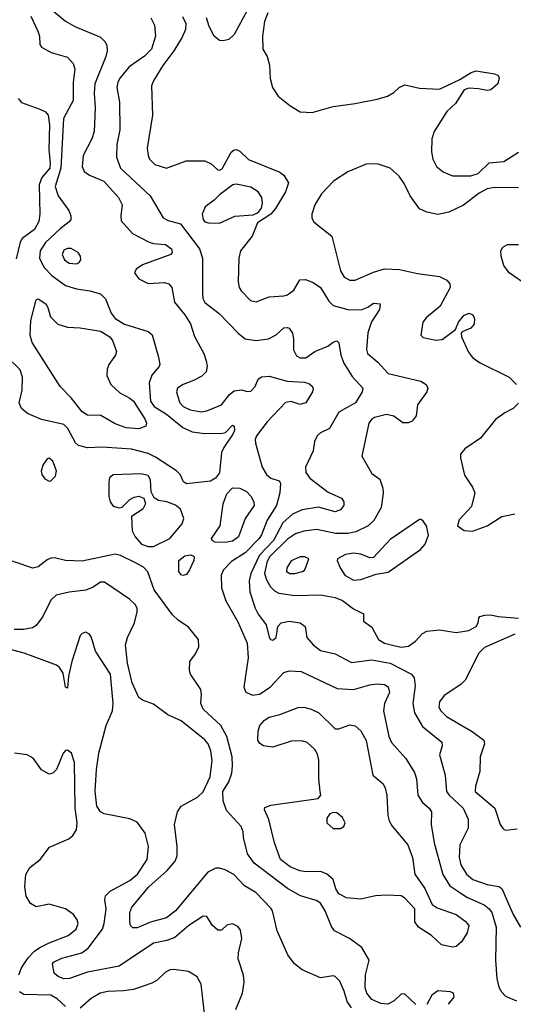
# Model space of a CAD drawing. Extents: x 1173029 to 1307123, y 522559 to 678521.
# Tile 294 of 623: x 1270194 to 1272887, y 536905 to 542275. Entities that reach past the tile are written whole.
import ezdxf

# ---------------------------------------------------------------- set-up
doc = ezdxf.new("R2010")
doc.units = 0

msp = doc.modelspace()

# ---------------------------------------------------------------- linework, layer by layer
at = {"layer": '0CON10XD'}
for points in [[(1270326.2, 542365), (1270445, 542267.1), (1270495, 542237.9), (1270635, 542180.6), (1270660.6, 542155), (1270669.1, 542135), (1270671.2, 542105), (1270663.9, 542075), (1270603.5, 541925), (1270600.6, 541875), (1270606.7, 541795), (1270600, 541665), (1270588.2, 541625), (1270540.5, 541535), (1270534.4, 541475), (1270546.3, 541446.3), (1270575, 541426.7), (1270652.5, 541395), (1270733.3, 541305), (1270753.3, 541265), (1270745.7, 541205), (1270748.3, 541178.3), (1270809.8, 541109.8), (1270901.1, 541061.1), (1270925, 541053.8), (1270989.2, 541049.2), (1271023.1, 541025), (1271026.9, 541005), (1271019.2, 540995), (1270865, 540937.8), (1270830, 540915), (1270821.2, 540895), (1270845, 540861.2), (1270895, 540836), (1270985, 540842.5), (1271007.8, 540835), (1271025.2, 540815.2), (1271038.8, 540735), (1271095.4, 540665), (1271126.3, 540616.3), (1271147.4, 540547.4), (1271199.5, 540455), (1271211.5, 540415), (1271217.5, 540385), (1271211.4, 540355), (1271188.3, 540331.7), (1271143.3, 540306.7), (1271085.8, 540285), (1271055.6, 540265), (1271050, 540245), (1271054.6, 540225), (1271067.3, 540185), (1271086.7, 540165), (1271125, 540146.7), (1271185, 540137.2), (1271215, 540142.2), (1271295, 540174.7), (1271338.2, 540231.8), (1271365, 540250.6), (1271405, 540257.1), (1271435, 540248), (1271455, 540248.8), (1271479.2, 540275), (1271495.7, 540314.3), (1271512.9, 540327.1), (1271555, 540330.9), (1271653.2, 540303.2), (1271748.7, 540298.7), (1271771.8, 540291.8), (1271788.3, 540278.3), (1271794.4, 540265), (1271791.5, 540245), (1271755, 540185.8), (1271725, 540176.7), (1271675, 540192.2), (1271645, 540188.1), (1271545, 540082.7), (1271486.6, 540005), (1271479.7, 539985), (1271481.6, 539965), (1271516.7, 539835), (1271540.4, 539795), (1271565, 539774.4), (1271609.2, 539759.2), (1271617.5, 539747.5), (1271613.8, 539695), (1271596.1, 539625), (1271544.7, 539545), (1271513.6, 539465), (1271500, 539445), (1271425, 539367.5), (1271350.7, 539319.3), (1271306.7, 539275), (1271294, 539245), (1271295.9, 539175.9), (1271319.6, 539105), (1271385, 538991.4), (1271435.5, 538875), (1271440.5, 538795), (1271416.4, 538635), (1271427.7, 538607.7), (1271465, 538590.7), (1271503.1, 538596.9), (1271560, 538635), (1271636, 538714), (1271665, 538723.6), (1271730.4, 538720.4), (1271927.1, 538627.1), (1272015, 538621.6), (1272105, 538646.9), (1272145, 538652.1), (1272185, 538650), (1272205, 538636.7), (1272211.8, 538605), (1272183.8, 538545), (1272178.4, 538505), (1272207.3, 538365), (1272222.7, 538332.7), (1272301.5, 538245), (1272348.5, 538168.5), (1272358.5, 538135), (1272367.1, 538045), (1272391.9, 538005), (1272428.8, 537975), (1272441.2, 537955), (1272438.8, 537885), (1272456.2, 537785), (1272503.2, 537613.2), (1272541.4, 537551.4), (1272595, 537514.1), (1272637.6, 537487.6), (1272727.9, 537447.9), (1272755.9, 537425.9), (1272769.1, 537405), (1272794.1, 537325), (1272790.5, 537145), (1272797.1, 537045), (1272808.8, 536998.8), (1272822.7, 536972.7), (1272845, 536950), (1272905, 536923.3)], [(1271435.6, 542324.4), (1271365, 542194.2), (1271335, 542168), (1271305, 542160), (1271285, 542162), (1271256, 542185), (1271227.4, 542237.4), (1271213.1, 542285)], [(1270255.4, 542295), (1270292.5, 542212.5), (1270303.1, 542185), (1270305, 542140), (1270313.3, 542125), (1270367, 542097), (1270455, 542070), (1270486.4, 542036.4), (1270494.6, 542005), (1270486.6, 541935), (1270486.5, 541835), (1270433.2, 541736.8), (1270418.9, 541465), (1270387.2, 541365), (1270404.7, 541314.7), (1270462.5, 541235), (1270473.3, 541205), (1270473.1, 541185), (1270465, 541171.9), (1270415.3, 541134.7), (1270335, 541059.1), (1270305.3, 541015), (1270303.2, 540975), (1270326, 540925), (1270370.5, 540880.5), (1270445, 540824.7), (1270505, 540806.8), (1270577, 540797), (1270635, 540780), (1270663.2, 540753.2), (1270694, 540674), (1270715.5, 540645), (1270765.7, 540615), (1270894.7, 540574.7), (1270916.7, 540556.7), (1270952.5, 540435), (1270958.8, 540395), (1270955.8, 540384.2), (1270914.5, 540335.5), (1270900.9, 540295), (1270908.8, 540195), (1270928.2, 540165), (1270995, 540123.3), (1271085, 540050.7), (1271135, 540027.9), (1271205, 540018.9), (1271300.7, 540019.3), (1271316.2, 540023.8), (1271355, 540063.3), (1271365, 540057.5), (1271365.7, 540035), (1271357.5, 540015), (1271307.5, 539942.5), (1271295.6, 539915), (1271283.9, 539803.9), (1271262.5, 539775), (1271235, 539759.1), (1271105, 539744.2), (1271088.8, 539755), (1271070, 539795), (1271050.6, 539815), (1270935, 539890), (1270895, 539909.2), (1270805, 539932.9), (1270645, 539944.6), (1270565, 539940), (1270515, 539953.3), (1270498, 539968), (1270456.2, 540045), (1270435, 540066.5), (1270314.1, 540094.1), (1270237.2, 540127.2), (1270203.8, 540153.8), (1270191.9, 540185), (1270208.5, 540255), (1270209.5, 540325), (1270196.5, 540365), (1270114.5, 540445)], [(1270909.5, 542285), (1270930, 542245), (1270935.9, 542185), (1270913.6, 542115), (1270875, 542076.5), (1270791.7, 542018.3), (1270741.8, 541958.2), (1270729.6, 541935), (1270724.6, 541905), (1270739.6, 541825), (1270740, 541675), (1270723.8, 541595), (1270723.1, 541525), (1270745, 541464.5), (1270905.5, 541315), (1270976.9, 541195), (1271005, 541179.2), (1271072.1, 541162.1), (1271174.7, 541025), (1271191.2, 540975), (1271191.1, 540785), (1271193.9, 540753.9), (1271205, 540731.9), (1271282.4, 540672.4), (1271385.7, 540565), (1271424.7, 540534.7), (1271484.7, 540524.7), (1271551.2, 540535), (1271594.1, 540555.9), (1271635, 540594.2), (1271655, 540597.1), (1271665, 540592), (1271681.9, 540565), (1271688.5, 540535), (1271687.9, 540475), (1271705, 540441.5), (1271725, 540430.4), (1271755, 540430.8), (1271805, 540465.4), (1271875.4, 540494.6), (1271905, 540517.1), (1271925, 540523.8), (1271935, 540512.5), (1271945.3, 540445), (1271962.5, 540402.5), (1272008.6, 540328.6), (1272065.8, 540265), (1272062.9, 540245), (1272025.7, 540185), (1271935.4, 540134.6), (1271885, 540046), (1271835, 540021.4), (1271817.1, 540005), (1271801.9, 539975), (1271795.5, 539924.5), (1271753.1, 539835), (1271755.4, 539805), (1271777.5, 539775), (1271878, 539698), (1271949.2, 539665), (1271962.2, 539645), (1271963.3, 539625), (1271945, 539601.8), (1271915, 539590.7), (1271825, 539615.6), (1271735, 539602.5), (1271681.8, 539578.2), (1271629.7, 539530.3), (1271579.2, 539435), (1271502.4, 539355), (1271454.6, 539255), (1271446.2, 539215), (1271450.4, 539155), (1271478.7, 539065), (1271495, 539033.3), (1271539.5, 538975), (1271555, 538906.7), (1271562.9, 538895), (1271575, 538890.8), (1271594, 538905), (1271602, 538965), (1271621.2, 538985), (1271665, 538995.4), (1271725, 538985.6), (1271751.2, 538965), (1271760, 538905), (1271795, 538865.6), (1271835, 538835.6), (1271915, 538817.1), (1272005, 538769.4), (1272115, 538783.4), (1272215.2, 538765.2), (1272330.8, 538705), (1272345.7, 538685), (1272352, 538642), (1272338.5, 538545), (1272347.9, 538495), (1272390.9, 538420.9), (1272497.1, 538335), (1272498.6, 538315), (1272484.4, 538265), (1272515.9, 538155), (1272523.5, 538065), (1272537.2, 538045), (1272613.3, 537975), (1272641.1, 537915), (1272640, 537865), (1272594.6, 537775), (1272590.9, 537705), (1272600.7, 537665), (1272630.8, 537615), (1272665.6, 537585), (1272745, 537558.9), (1272808, 537548), (1272825, 537536), (1272885.6, 537395.6), (1272926.2, 537325)], [(1271083.4, 542293.4), (1271100, 542255), (1271098.3, 542221.7), (1271079.8, 542180.2), (1271035.4, 542105), (1270974.5, 542025.5), (1270925.4, 541945), (1270913.5, 541915), (1270919.1, 541755), (1270890.5, 541575), (1270894.5, 541535), (1270903.3, 541515), (1270931.2, 541485), (1270995, 541465.6), (1271102.5, 541505), (1271205, 541505.5), (1271239.2, 541489.2), (1271275, 541456.2), (1271285, 541453.8), (1271298.8, 541461.2), (1271347.7, 541552.3), (1271364.2, 541565.8), (1271375, 541568), (1271395, 541558.8), (1271442.8, 541512.8), (1271614.1, 541444.1), (1271635, 541426.7), (1271661.4, 541385), (1271645, 541336.2), (1271590, 541245), (1271565, 541214.2), (1271492.1, 541167.9), (1271463.3, 541095), (1271399.5, 541015), (1271390.5, 540975), (1271385.4, 540845), (1271391.8, 540815), (1271403.9, 540795), (1271453.7, 540743.7), (1271485, 540736.4), (1271555, 540763.5), (1271635, 540768.2), (1271655.3, 540774.7), (1271689.3, 540800.7), (1271723.1, 540856.9), (1271752.7, 540857.3), (1271795, 540841.1), (1271834.4, 540815), (1271880.8, 540740.8), (1271905, 540716.9), (1271984.2, 540694.2), (1272056.4, 540693.6), (1272092.7, 540707.3), (1272125, 540728.8), (1272160, 540725), (1272156.7, 540695), (1272113.6, 540626.4), (1272093.1, 540566.9), (1272086.5, 540476.5), (1272092.2, 540455), (1272148.1, 540408.1), (1272205, 540345.6), (1272383.2, 540303.2), (1272412, 540285), (1272420, 540265), (1272415.7, 540245), (1272364, 540175), (1272358, 540115), (1272335.4, 540084.6), (1272315, 540075.7), (1272285, 540075.7), (1272235, 540113.1), (1272195, 540121.2), (1272130, 540105), (1272113.1, 540095), (1272098.5, 540075), (1272060.6, 539895), (1272115, 539800), (1272158.3, 539768.3), (1272175, 539720), (1272177.3, 539692.7), (1272165.5, 539615), (1272126.5, 539543.5), (1272095.6, 539515), (1272027.6, 539482.4), (1271985, 539472.4), (1271916.6, 539473.4), (1271815, 539494.1), (1271745, 539486.2), (1271699.7, 539470.3), (1271655, 539442.1), (1271557, 539345), (1271543, 539315), (1271530.5, 539255), (1271540.3, 539220.3), (1271562, 539182), (1271585, 539159.5), (1271607.8, 539147.8), (1271694.7, 539134.7), (1271835, 539138.8), (1271915, 539124.6), (1271955, 539106.9), (1272015, 539062), (1272070, 539035), (1272070, 538995), (1272115, 538961.2), (1272152.2, 538895), (1272185, 538874.7), (1272235, 538861.8), (1272275, 538852.2), (1272315, 538859.2), (1272353.3, 538885), (1272391.7, 538928.3), (1272415, 538939.4), (1272485, 538947.1), (1272575, 538933.5), (1272645, 538942.9), (1272683.8, 538965), (1272696.2, 538985), (1272698.3, 539011.7), (1272705, 539020), (1272731.7, 539028.3), (1272765, 539030), (1272805, 539020.6), (1272915, 539010.9)], [(1271547.7, 542312.3), (1271530, 542265), (1271519.2, 542185)], [(1271519.2, 542185), (1271520, 542115), (1271544.3, 542074.3), (1271557.9, 542027.9), (1271560.6, 541955), (1271573.1, 541905), (1271605, 541857.5), (1271667.7, 541807.7), (1271725, 541772.2), (1271790.3, 541769.7), (1271905, 541801.8), (1272025, 541817.3), (1272145, 541841.1), (1272201.2, 541858.8), (1272235, 541878), (1272265, 541906), (1272295, 541920), (1272375, 541901.4), (1272485, 541895.6), (1272595, 541949.2), (1272656.7, 541986.7), (1272685, 541996), (1272785, 541980), (1272802.3, 541972.3), (1272809.5, 541959.5), (1272802.5, 541925), (1272765, 541892.9), (1272745, 541888.6), (1272697.4, 541897.4), (1272645, 541901.9), (1272618.1, 541891.9), (1272571.1, 541818.9), (1272525, 541774.3), (1272454.5, 541665), (1272442.9, 541625), (1272440.5, 541555), (1272447.8, 541515), (1272468.6, 541475), (1272504.2, 541445), (1272555, 541423.8), (1272656.2, 541423.8), (1272695, 541437.1), (1272755, 541494.3), (1272835, 541501.9), (1272915, 541552.1)], [(1270186.7, 541845), (1270203.9, 541823.9), (1270305, 541788), (1270335, 541772), (1270349.4, 541755), (1270357.6, 541702.4), (1270353.8, 541566.2), (1270361.4, 541495), (1270358.4, 541465), (1270316.1, 541413.9), (1270300.6, 541375), (1270304.7, 541215), (1270299.4, 541175), (1270275, 541130), (1270207.9, 541082.1), (1270197.5, 541062.5), (1270175, 540970)], [(1272915, 541357.3), (1272785, 541360), (1272745, 541353.5), (1272700.9, 541329.1), (1272615, 541263.3), (1272536.1, 541226.1), (1272475, 541212.2), (1272414.5, 541224.5), (1272375, 541242.9), (1272325, 541314), (1272292.2, 541382.2), (1272265, 541421.4), (1272215.3, 541465.3), (1272145, 541489.3), (1272085, 541486.7), (1271985.2, 541444.8), (1271905.8, 541394.2), (1271840, 541325), (1271803.5, 541265), (1271788.1, 541215), (1271788.1, 541195), (1271797.1, 541175), (1271811.7, 541161.7), (1271897.5, 541095), (1271943.8, 540905), (1271965, 540870.6), (1271995, 540855.4), (1272025, 540854.1), (1272125, 540897.5), (1272185, 540916.5), (1272266.8, 540913.2), (1272365, 540890), (1272485, 540873.8), (1272524.2, 540855), (1272540, 540835), (1272542.2, 540815), (1272487.7, 540712.3), (1272411.1, 540648.9), (1272392.9, 540625), (1272382, 540555), (1272395, 540542.5), (1272465, 540527.5), (1272498.6, 540531.4), (1272572.5, 540585), (1272588, 540625), (1272618, 540662), (1272645, 540674.3), (1272665.7, 540665), (1272676.2, 540645), (1272674.4, 540615), (1272655, 540593.1), (1272607.5, 540572.5), (1272602.5, 540565), (1272604, 540545), (1272642.1, 540462.1), (1272663.6, 540433.6), (1272702.9, 540405), (1272865.3, 540325.3), (1272904.3, 540285)], [(1271285, 541164.5), (1271367.3, 541202.7), (1271468.6, 541211.4), (1271495.8, 541224.2), (1271513.1, 541246.9), (1271519.4, 541275), (1271514.4, 541305), (1271495.4, 541335.4), (1271455, 541361.4), (1271375, 541378.8), (1271356.4, 541373.6), (1271285, 541320), (1271255, 541290), (1271205.6, 541254.4), (1271190.4, 541215), (1271194.6, 541185), (1271205, 541172.7), (1271225, 541166.5), (1271285, 541164.5)], [(1272964.4, 540825), (1272864.4, 540895), (1272834.7, 540935), (1272820.4, 540985), (1272819.1, 541015), (1272829.4, 541035), (1272855, 541049.5), (1272915, 541049.5)], [(1270505, 540944.2), (1270519.4, 540950.6), (1270528, 540965), (1270525.8, 540985), (1270514.3, 541005), (1270475, 541027.5), (1270455, 541027.3), (1270435, 541018.5), (1270425.5, 540995), (1270438.1, 540965), (1270465, 540947.8), (1270505, 540944.2)], [(1270845, 540044), (1270775, 540049.3), (1270715, 540071.5), (1270636.9, 540116.9), (1270565, 540118.8), (1270535, 540136.2), (1270475, 540213.5), (1270414.4, 540275), (1270262.5, 540515), (1270251.1, 540555), (1270255.6, 540635), (1270285, 540747.5), (1270295, 540753.3), (1270336.7, 540725), (1270348.8, 540705), (1270362, 540655), (1270402.5, 540615), (1270455, 540597.5), (1270524.6, 540594.6), (1270635, 540576.5), (1270685.4, 540545), (1270700, 540525), (1270723.3, 540465), (1270717.8, 540445), (1270681.5, 540395), (1270670.9, 540369.1), (1270669.4, 540335), (1270691.4, 540285), (1270740.3, 540240.3), (1270795, 540211.5), (1270815, 540194.6), (1270878.5, 540095), (1270885.6, 540074.4), (1270882.2, 540057.8), (1270845, 540044)], [(1272915, 540184), (1272885.7, 540155), (1272841.4, 540131.4), (1272789.4, 540095), (1272707.7, 539992.3), (1272621.9, 539935), (1272598.5, 539905), (1272598.2, 539885), (1272620.5, 539790.5), (1272664.3, 539725), (1272677.1, 539695), (1272659.1, 539620.9), (1272592.1, 539547.9), (1272582.5, 539515), (1272618.3, 539488.3), (1272665, 539485.8), (1272745.3, 539514.7), (1272824.6, 539565.4), (1272895, 539579.6)], [(1270355, 539758.1), (1270365, 539759.4), (1270389.5, 539785), (1270395.4, 539815), (1270375, 539867.1), (1270355, 539882.9), (1270345, 539879.2), (1270321.1, 539845), (1270312.1, 539812.1), (1270315.6, 539795), (1270331.7, 539771.7), (1270355, 539758.1)], [(1270895, 539401.2), (1270925, 539401.7), (1271012.7, 539445), (1271081.5, 539525), (1271089.5, 539555), (1271071.1, 539605), (1271045, 539626.7), (1270996.2, 539645), (1270952.5, 539652.5), (1270928.1, 539668.1), (1270910.8, 539700.8), (1270908.6, 539765), (1270895, 539790), (1270855, 539798), (1270705, 539793.3), (1270683.9, 539776.1), (1270680, 539755), (1270680, 539675), (1270688, 539645), (1270705, 539622), (1270737.7, 539612.3), (1270753.8, 539616.2), (1270795, 539657.5), (1270818.3, 539671.7), (1270845, 539676.7), (1270872.5, 539665), (1270880, 539635), (1270866.7, 539605), (1270803.8, 539566.2), (1270807.3, 539487.3), (1270824.4, 539454.4), (1270858.6, 539415), (1270895, 539401.2)], [(1271315, 539424.6), (1271260, 539425), (1271244, 539434), (1271241.2, 539445), (1271287.1, 539515), (1271303.5, 539635), (1271325, 539688.8), (1271355, 539721.4), (1271395, 539720), (1271431.4, 539701.4), (1271455, 539675.8), (1271471.5, 539645), (1271473.6, 539625), (1271423.8, 539555), (1271387.9, 539455), (1271355, 539431.1), (1271315, 539424.6)], [(1272015, 539218.2), (1272055, 539221.8), (1272139.8, 539250.2), (1272205, 539261.9), (1272380, 539385), (1272407.1, 539415), (1272424.1, 539464.1), (1272413.9, 539513.9), (1272395, 539540), (1272385, 539550), (1272375, 539550), (1272215, 539440), (1272125, 539342), (1272105, 539340.8), (1272055, 539360.8), (1272015, 539365.9), (1271971.3, 539358.7), (1271928.8, 539335), (1271926.2, 539325), (1271941.9, 539285), (1271968.5, 539245), (1272015, 539218.2)], [(1272355, 536903.8), (1272293, 536963), (1272275, 536960), (1272236.3, 536923.7), (1272203.4, 536906.6), (1272165, 536909.5), (1272115, 536930.9), (1272087.5, 536965), (1272079.5, 536995), (1272081.5, 537065), (1272100, 537145), (1272060.8, 537215), (1271994.1, 537264.1), (1271911.5, 537305), (1271895, 537329.4), (1271861.6, 537415), (1271835, 537456.4), (1271810.8, 537470.8), (1271726.5, 537496.5), (1271655, 537537.5), (1271472.9, 537675), (1271436.5, 537725), (1271414.5, 537814.5), (1271413.1, 537845), (1271402.2, 537875), (1271322.6, 537962.6), (1271303.9, 538013.9), (1271303.2, 538065), (1271335, 538119.2), (1271350.9, 538165), (1271356.1, 538205), (1271353.5, 538255), (1271325.2, 538365.2), (1271292.1, 538425), (1271194.5, 538515), (1271183.3, 538545), (1271186.9, 538595), (1271182.4, 538622.4), (1271126.7, 538705), (1271120, 538725), (1271122.5, 538775), (1271154.1, 538815.9), (1271170.8, 538855), (1271170, 538895), (1271115, 538962.5), (1271059.5, 538999.5), (1271028.4, 539028.4), (1270928.4, 539165), (1270893.6, 539263.6), (1270868.9, 539288.9), (1270827, 539313), (1270743.7, 539353.7), (1270715, 539360.6), (1270535, 539322.2), (1270445, 539325.5), (1270385, 539340), (1270365, 539338.6), (1270345, 539330), (1270295, 539291.1), (1270265.5, 539284.5), (1270095, 539342.7)], [(1271085, 539243.8), (1271075, 539246.7), (1271062, 539265), (1271062, 539325), (1271095, 539350.8), (1271125, 539356), (1271140.7, 539350.7), (1271146.7, 539345), (1271143.8, 539325), (1271121.2, 539275), (1271105, 539250), (1271085, 539243.8)], [(1271695, 539254.6), (1271736.7, 539265), (1271750, 539275), (1271772.5, 539335), (1271750, 539345), (1271725, 539345.6), (1271675, 539323.3), (1271651.4, 539285), (1271650, 539265), (1271667.5, 539255), (1271695, 539254.6)], [(1270805.3, 537434.7), (1270898.9, 537545), (1270999.6, 537635), (1271042.5, 537685), (1271052.7, 537715), (1271053.3, 537765), (1271039.2, 537885), (1271054.4, 537955), (1271075, 537985.6), (1271164.3, 538035), (1271195.6, 538064.4), (1271234.2, 538145), (1271244.7, 538235), (1271237.5, 538287.5), (1271222.3, 538325), (1271205, 538346.9), (1271075, 538450.5), (1271003.3, 538483.3), (1270925, 538542.2), (1270864.5, 538564.5), (1270845, 538579.2), (1270808, 538658), (1270783.1, 538765), (1270771.8, 538865), (1270782.7, 538905), (1270820.5, 538985), (1270835.6, 539045), (1270834.4, 539065), (1270824.4, 539085), (1270794.1, 539114.1), (1270657, 539207), (1270635, 539208), (1270595, 539179.4), (1270555, 539162.9), (1270465, 539153.1), (1270394, 539136), (1270365, 539109.2), (1270320.1, 539019.9), (1270285, 538970.5), (1270265, 538959.2), (1270215, 538948.4), (1270165, 538948.9)], [(1271373.7, 536876.3), (1271409.2, 536965), (1271418.9, 537025), (1271415.7, 537064.3), (1271387, 537153), (1271388.1, 537185), (1271405.4, 537264.6), (1271399.6, 537309.6), (1271385, 537330), (1271355, 537344.3), (1271325, 537335.8), (1271295, 537310), (1271275, 537310), (1271246, 537335), (1271215, 537383.8), (1271195, 537386), (1271117.5, 537335), (1271040, 537270), (1270996.9, 537253.1), (1270925, 537238.7), (1270736.4, 537113.6), (1270565, 537080.9), (1270466.7, 537045), (1270435, 537044.6), (1270405, 537056.7), (1270382, 537075), (1270372.9, 537125), (1270378, 537135), (1270425, 537157.1), (1270533.6, 537186.4), (1270568.8, 537211.2), (1270645.9, 537315), (1270655.9, 537345), (1270665.3, 537425), (1270659.4, 537475), (1270663.4, 537496.6), (1270688.6, 537521.4), (1270795, 537580.7), (1270836.9, 537615), (1270890, 537695), (1270896.2, 537765), (1270879.3, 537839.3), (1270835, 537898.2), (1270795.9, 537915.9), (1270655, 537943.4), (1270635, 537955.4), (1270614.7, 537985), (1270607, 538067), (1270612.5, 538185), (1270625.3, 538274.7), (1270666.2, 538425), (1270700, 538505), (1270704.7, 538545), (1270688.9, 538705), (1270608.8, 538831.2), (1270586.7, 538905), (1270575, 538924), (1270555, 538934.2), (1270535, 538928), (1270523.7, 538916.3), (1270478.6, 538775), (1270460, 538695), (1270455, 538630), (1270444.3, 538634.3), (1270431.1, 538711.1), (1270412, 538742), (1270395, 538754.4), (1270219.6, 538819.6), (1270095, 538853.2)], [(1272895, 538922.9), (1272729.2, 538850.8), (1272699.5, 538820.5), (1272625, 538672.9), (1272600.3, 538649.7), (1272510.1, 538589.9), (1272483.8, 538555), (1272481.5, 538525), (1272490.9, 538505), (1272522.2, 538475), (1272663.4, 538393.4), (1272726.2, 538345), (1272730, 538325), (1272707.1, 538255), (1272704.4, 538175.6), (1272680, 538095), (1272678.1, 538065), (1272785.6, 537975), (1272815.4, 537885.4), (1272831.2, 537861.2), (1272845, 537855.6), (1272908, 537862)], [(1272555, 537216.7), (1272495, 537229.4), (1272439.9, 537279.9), (1272369.2, 537325), (1272349.4, 537355), (1272350, 537425), (1272295, 537484), (1272275, 537496), (1272195, 537501.2), (1272135, 537496.2), (1272055, 537479.4), (1271976.4, 537486.4), (1271935, 537507.5), (1271919.5, 537535), (1271903.5, 537585), (1271867.2, 537617.2), (1271835, 537629.7), (1271755, 537627.2), (1271723.3, 537633.3), (1271670, 537655), (1271617.1, 537695), (1271583.8, 537785), (1271552.6, 537912.6), (1271530, 537965), (1271531.7, 537978.3), (1271565, 537992), (1271822.5, 538027.5), (1271837.5, 538045), (1271833.3, 538065), (1271825.6, 538135), (1271826.8, 538236.8), (1271819.7, 538269.7), (1271804.5, 538294.5), (1271763.2, 538333.2), (1271732.7, 538342.7), (1271675, 538339.4), (1271575, 538308.4), (1271524, 538315), (1271505, 538326.9), (1271493.3, 538345), (1271495.6, 538395), (1271504.4, 538425), (1271529.4, 538455), (1271555, 538471.5), (1271613.8, 538486.2), (1271714, 538524), (1271745, 538525.6), (1271785, 538515.6), (1271825.3, 538495.3), (1271915, 538408), (1271935, 538408), (1271995, 538430), (1272025, 538424.3), (1272056.1, 538396.1), (1272085, 538343.8), (1272121.4, 538155), (1272175, 538108.8), (1272188.6, 538085), (1272197.5, 538045), (1272201.9, 537935), (1272210, 537905), (1272226.7, 537876.7), (1272312.3, 537775), (1272337.5, 537705), (1272350, 537615), (1272405, 537537.5), (1272445, 537448.8), (1272471.5, 537431.5), (1272575, 537395.6), (1272625, 537359.4), (1272644.3, 537335), (1272635.4, 537294.6), (1272604.5, 537245.5), (1272575, 537220.6), (1272555, 537216.7)], [(1270189, 537065), (1270205, 537104.5), (1270241.2, 537158.8), (1270275, 537194.6), (1270305, 537214.1), (1270355, 537240), (1270459.7, 537280.3), (1270501.8, 537315), (1270513.8, 537345), (1270508.2, 537365), (1270488.1, 537395), (1270444, 537425), (1270355, 537450.4), (1270285, 537436.8), (1270253.1, 537455), (1270229.7, 537495), (1270222.4, 537547.6), (1270227.6, 537612.4), (1270249.2, 537650.8), (1270306.4, 537695), (1270357.7, 537762.3), (1270462.6, 537807.4), (1270484.5, 537825.5), (1270503.4, 537856.6), (1270507.5, 537895), (1270497.1, 537975), (1270493.8, 538223.8), (1270476.9, 538275), (1270455, 538290.8), (1270445, 538289.2), (1270431.5, 538275), (1270394.5, 538185), (1270375, 538166.5), (1270355, 538160.9), (1270313.1, 538183.1), (1270267.6, 538247.6), (1270235, 538266.5), (1270165.4, 538274.6)], [(1271945, 537863.5), (1271962, 537875), (1271970, 537895), (1271955, 537923.8), (1271925, 537950), (1271905, 537952), (1271885.9, 537944.1), (1271869.5, 537920.5), (1271870, 537895), (1271905, 537864.4), (1271945, 537863.5)], [(1272005.2, 536885.2), (1271980.8, 536920.8), (1271963.9, 536976.1), (1271940.8, 537030.8), (1271915, 537057.5), (1271905, 537060.8), (1271835, 537048.9), (1271735, 537092.9), (1271694.3, 537125), (1271656.9, 537175), (1271598.1, 537305), (1271573.5, 537415), (1271565, 537430), (1271481.9, 537515), (1271421.2, 537551.2), (1271363.2, 537613.2), (1271315, 537637.7), (1271285, 537647.7), (1271265, 537647.1), (1271220, 537625), (1271044.1, 537415), (1270995, 537376.4), (1270907.6, 537352.4), (1270835, 537322.2), (1270812.2, 537322.2), (1270799.2, 537335), (1270794.6, 537354.6), (1270795.4, 537405), (1270805.3, 537434.7)], [(1271202.9, 536855), (1271184.4, 537014.4), (1271162, 537055), (1271115, 537084.3), (1271035.5, 537095.5), (1271015, 537093.1), (1270989.5, 537080.5), (1270945, 537037.3), (1270915, 537020), (1270815, 536985.6), (1270761.2, 536978.8), (1270675, 536975.4), (1270633.8, 536965), (1270583.7, 536936.3), (1270525, 536884)], [(1270445, 536892.2), (1270399.4, 536935), (1270365, 536955.3), (1270217.8, 536957.8), (1270192.7, 536972.7)], [(1272533.3, 536905), (1272565.3, 536944.7), (1272560, 536965), (1272545, 536973.1), (1272475, 536977.9), (1272443.3, 536955), (1272415, 536904)]]:
    msp.add_lwpolyline(points, dxfattribs=at)

doc.saveas('drawing.dxf')
